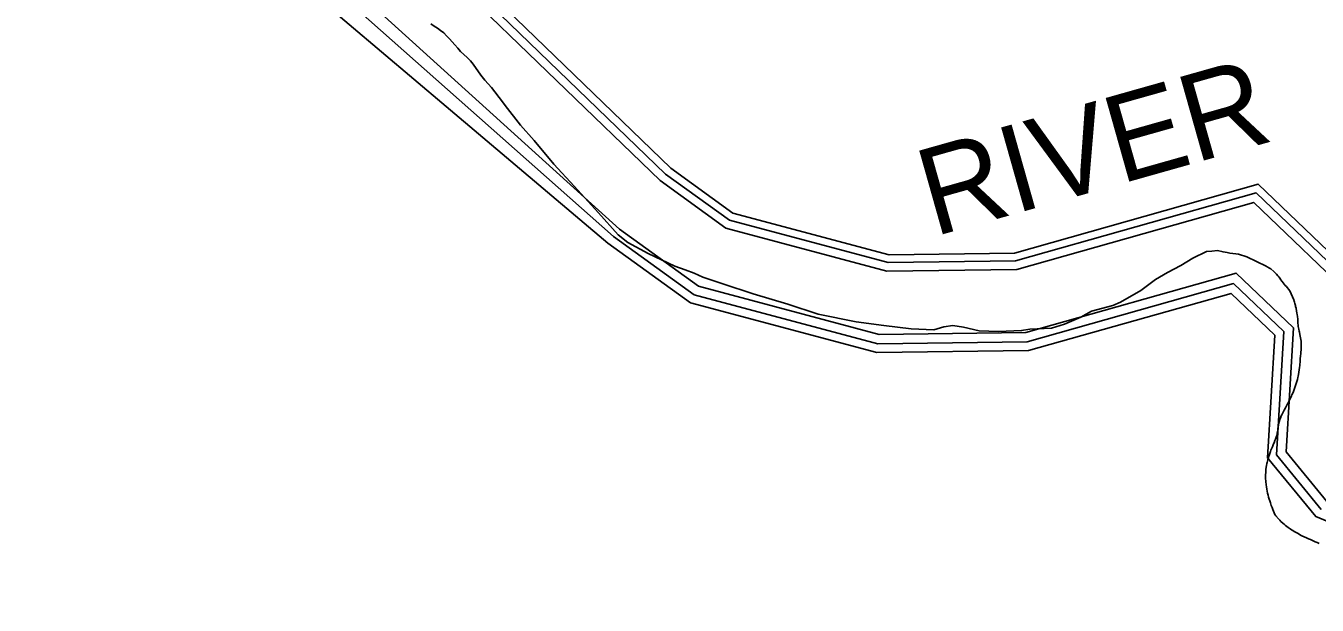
# Model space of a CAD drawing. Extents: x 2206922 to 2357709, y 510027 to 673830.
# Drawn here: x 2292611 to 2295098, y 608980 to 610095 of the extents above; entities that cross this region are included whole.
import ezdxf

# ---------------------------------------------------------------- set-up
doc = ezdxf.new("R2010")
doc.units = 0
for name, color, linetype in [('Exist Boundary Political City Limit New', 7, 'Continuous'), ('Exist Hydrographic Buffer Line', 7, 'Continuous'), ('Exist Hydrographic River Shore', 7, 'Continuous'), ('Exist Hydrographic River Shore Label', 7, 'Continuous'), ('Map Preparation Boundary City Limit Buffer Line', 7, 'Continuous')]:
    doc.layers.add(name, color=color, linetype=linetype)

msp = doc.modelspace()

# ---------------------------------------------------------------- linework, layer by layer
at = {"layer": 'Exist Boundary Political City Limit New'}
for points in [[(2294758, 609586), (2294718.8, 609563.6), (2294704.2, 609557.1), (2294663, 609546.2), (2294642.5, 609534.4), (2294611.2, 609521.1), (2294586, 609513.1), (2294544.5, 609511.8), (2294528.5, 609508.8), (2294484, 609507), (2294447, 609508.6), (2294416.5, 609515.6), (2294396.2, 609518.5), (2294379, 609516.1), (2294359.5, 609510.2), (2294315.8, 609512.2), (2294263, 609518.8), (2294209.8, 609525.8), (2294136.8, 609540.2), (2294078.5, 609559.3), (2294011.5, 609579.8), (2293953.2, 609598.6), (2293915, 609611.6), (2293897.8, 609619.3), (2293880.8, 609625.9), (2293860.8, 609632.8), (2293809.2, 609657.1), (2293770.5, 609678.2), (2293751.8, 609693.2), (2293713.8, 609735.4), (2293666.8, 609786.4), (2293627.8, 609829.2), (2293590, 609874.8), (2293563.8, 609904), (2293534.2, 609942), (2293529, 609949.1), (2293508, 609976.4), (2293494.8, 609990.4), (2293487.2, 610000.4), (2293472.8, 610021.8), (2293467.2, 610027.9), (2293461.2, 610034.1), (2293454.8, 610039.9), (2293448.5, 610045.7), (2293443, 610052.1), (2293437.5, 610058.5), (2293432, 610064.6), (2293426.8, 610070.4), (2293421.5, 610076.1), (2293416, 610081.7), (2293410, 610086.3), (2293403.8, 610090.8), (2293397.2, 610094.9), (2293391, 610098.9)], [(2295025.8, 609337.6), (2295026.8, 609340.4), (2295028.5, 609344.8), (2295029.5, 609346.8), (2295030.8, 609349.5), (2295031.8, 609351.5), (2295034, 609355.7), (2295036.5, 609360.4), (2295037.8, 609362.8), (2295039.8, 609366.3), (2295041.5, 609369.9), (2295042.8, 609372.2), (2295045, 609376.8), (2295046, 609378.8), (2295047.8, 609382.4), (2295049, 609385.2), (2295051, 609389.6), (2295051.8, 609391.7), (2295053.2, 609395.2), (2295054, 609397.4), (2295055.2, 609400.9), (2295056, 609403.1), (2295057.2, 609406.6), (2295058, 609409.1), (2295059.5, 609414.3), (2295060.2, 609418.2), (2295061, 609421.1), (2295062.2, 609427.8), (2295063, 609433.9), (2295063.5, 609436.9), (2295064, 609441.9), (2295064.2, 609444.1), (2295064.5, 609447.9), (2295064.8, 609450.1), (2295065, 609454), (2295065.5, 609460.5), (2295065.8, 609463.1), (2295066.2, 609467.8), (2295066.5, 609470.8), (2295066.5, 609473.1), (2295067, 609477.7), (2295067, 609481.4), (2295066.5, 609488.7), (2295066, 609491.7), (2295065, 609497.8), (2295064.2, 609501.5), (2295063.5, 609505.4), (2295063, 609507.6), (2295062.2, 609511.3), (2295061.2, 609516.9), (2295061, 609519.2), (2295060.5, 609523.1), (2295060.2, 609527.1), (2295060, 609530.1), (2295059.5, 609536.3), (2295059, 609539.1), (2295058.2, 609543), (2295057.8, 609545.9), (2295056.8, 609551.7), (2295056, 609554.8), (2295055.5, 609557), (2295054.5, 609560.6), (2295053.8, 609563.5), (2295051.8, 609569.8), (2295050.8, 609572), (2295049.2, 609575.4), (2295048.2, 609577.5), (2295046.8, 609581.1), (2295044, 609586), (2295042.8, 609587.9), (2295039.8, 609591.7), (2295038.2, 609593.4), (2295036.2, 609595.6), (2295032, 609600.9), (2295030, 609603.4), (2295027.2, 609607.2), (2295026, 609609.1), (2295023.5, 609612.5), (2295022, 609614.2), (2295019, 609617.6), (2295016.2, 609620.4), (2295014, 609622.5), (2295008, 609627.6), (2295005.5, 609629.2), (2295001.5, 609631.6), (2294999.5, 609632.6), (2294962.2, 609650.4), (2294945.8, 609655.8), (2294941.2, 609656.4), (2294929.2, 609658), (2294924.5, 609658.8), (2294916.5, 609660.3), (2294905.5, 609662.6), (2294894.5, 609661.9), (2294884.2, 609661.1), (2294858.2, 609648.2), (2294834.8, 609633.8), (2294809.5, 609620.7), (2294786.5, 609607), (2294758, 609586)], [(2295101.2, 609099.2), (2295097.5, 609100.8), (2295093.5, 609102.5), (2295088.5, 609104.7), (2295084.5, 609106.4), (2295080.8, 609107.9), (2295077.2, 609109.6), (2295072.5, 609111.6), (2295068.2, 609113.9), (2295065.5, 609115.3), (2295063, 609116.8), (2295059.5, 609118.7), (2295056.8, 609120.2), (2295053.2, 609122.4), (2295050.8, 609124), (2295048.2, 609125.6), (2295045.8, 609127.3), (2295042, 609130), (2295039.2, 609131.9), (2295036.8, 609133.8), (2295034.5, 609135.6), (2295031.2, 609138.2), (2295027.8, 609141.2), (2295025.5, 609143.6), (2295022.8, 609146.5), (2295017.8, 609152.5), (2295016, 609154.9), (2295014.8, 609157.7), (2295013.5, 609161.4), (2295012.2, 609164.3), (2295011, 609168.2), (2295009.2, 609172.3), (2295007.8, 609177.4), (2295006.2, 609181.3), (2295005.2, 609184.2), (2295004, 609188.1), (2295003, 609191.9), (2295002.2, 609195.8), (2295001.2, 609199.6), (2295000.5, 609203.6), (2294999.8, 609207.8), (2294999.5, 609211.6), (2294998.2, 609224.6), (2294998.8, 609241.8), (2295000, 609248.8), (2295000.8, 609252.7), (2295001.2, 609254.9), (2295002.5, 609260.1), (2295003.5, 609263.3), (2295004.5, 609267.1), (2295005.5, 609270), (2295007.8, 609276), (2295008.5, 609278.3), (2295010.2, 609282.2), (2295011.2, 609284.8), (2295013.5, 609290.8), (2295014.5, 609292.8), (2295016, 609297), (2295017.2, 609299.8), (2295018, 609301.9), (2295020.2, 609308.5), (2295020.8, 609311.6), (2295021.5, 609316.8), (2295021.8, 609319.2), (2295022.2, 609324.8), (2295022.8, 609326.9), (2295023.8, 609330.9), (2295024.2, 609333.1), (2295025.8, 609337.6)]]:
    msp.add_lwpolyline(points, dxfattribs=at)
at = {"layer": 'Exist Hydrographic Buffer Line'}
for points in [[(2295193.3, 609569.6), (2294980, 609773.7), (2294516.7, 609642.9), (2294271.4, 609639.6), (2293966.2, 609721), (2293843.1, 609809.9), (2292851.1, 610767.8), (2292844.5, 610953.4), (2292881.4, 611085.1), (2292933.2, 611581.1), (2292970.9, 611669.8), (2293048.2, 611731.6), (2293248.7, 611837.8), (2293358, 611949.8), (2294386, 612358.5)], [(2295105.1, 609164.6), (2295019.1, 609269.7), (2295033.1, 609506.7), (2294936.5, 609599.1), (2294539.4, 609487), (2294251.9, 609483.1), (2293898.1, 609577.5), (2293742.6, 609689.8), (2292655.1, 610653.7), (2292640.5, 610971.1), (2292640.5, 611270.4), (2292720.7, 611642.6), (2292784.6, 611817.8), (2292948.7, 611894.4), (2293105.5, 612000.2)], [(2295116.4, 609179.7), (2295037.7, 609275.7), (2295051.8, 609514), (2294941.6, 609619.5), (2294536.8, 609505.2), (2294254.2, 609501.4), (2293906.1, 609594.3), (2293754.4, 609703.8), (2292680.6, 610675.6), (2292651.5, 611007.6), (2292658.7, 611281.3), (2292742.6, 611628), (2292806.5, 611803.2), (2292934.1, 611857.9), (2293123.7, 611982)], [(2297540.2, 609590.8), (2297284.1, 609777.4), (2297000.4, 609824.5), (2296658.1, 609782.8), (2295759.9, 609428.4), (2295555, 609152.8), (2295524.9, 608980.3), (2295315, 609229.1), (2295191, 609280.4), (2295161.8, 609316), (2295176.5, 609563), (2294975.4, 609755.3), (2294519.1, 609626.5), (2294269.3, 609623.1), (2293959, 609705.9), (2293832.6, 609797.3), (2292835, 610760.6), (2292828, 610955.4), (2292865.2, 611088.2), (2292917.1, 611585.2), (2292957.4, 611680), (2293039.1, 611745.4), (2293238.7, 611851.1), (2293348.6, 611963.8)]]:
    msp.add_lwpolyline(points, dxfattribs=at)
at = {"layer": 'Exist Hydrographic River Shore'}
for points in [[(2295208.8, 609575.7), (2294984.2, 609790.6), (2294514.5, 609658), (2294273.3, 609654.7), (2293972.8, 609734.9), (2293852.9, 609821.5), (2292866, 610774.5), (2292859.7, 610951.6), (2292896.3, 611082.3), (2292948, 611577.2), (2292983.3, 611660.4), (2293056.5, 611718.9), (2293257.9, 611825.5), (2293366.5, 611936.9), (2294394.6, 612345.7)], [(2295219.9, 609099), (2295094.9, 609150.7), (2295002, 609264.1), (2295015.9, 609499.9), (2294931.8, 609580.4), (2294541.8, 609470.3), (2294249.8, 609466.3), (2293890.8, 609562.1), (2293731.9, 609676.9), (2292611.3, 610624.5), (2292611.3, 611018.6), (2292615, 611259.4), (2292702.5, 611660.8), (2292762.7, 611832.4), (2292915.9, 611901.7), (2293076.3, 612011.2)]]:
    msp.add_lwpolyline(points, dxfattribs=at)
at = {"layer": 'Map Preparation Boundary City Limit Buffer Line'}
for points in [[(2294758, 609586), (2294718.8, 609563.6), (2294704.2, 609557.1), (2294663, 609546.2), (2294642.5, 609534.4), (2294611.2, 609521.1), (2294586, 609513.1), (2294544.5, 609511.8), (2294528.5, 609508.8), (2294484, 609507), (2294447, 609508.6), (2294416.5, 609515.6), (2294396.2, 609518.5), (2294379, 609516.1), (2294359.5, 609510.2), (2294315.8, 609512.2), (2294263, 609518.8), (2294209.8, 609525.8), (2294136.8, 609540.2), (2294078.5, 609559.3), (2294011.5, 609579.8), (2293953.2, 609598.6), (2293915, 609611.6), (2293897.8, 609619.3), (2293880.8, 609625.9), (2293860.8, 609632.8), (2293809.2, 609657.1), (2293770.5, 609678.2), (2293751.8, 609693.2), (2293713.8, 609735.4), (2293666.8, 609786.4), (2293627.8, 609829.2), (2293590, 609874.8), (2293563.8, 609904), (2293534.2, 609942), (2293529, 609949.1), (2293508, 609976.4), (2293494.8, 609990.4), (2293487.2, 610000.4), (2293472.8, 610021.8), (2293467.2, 610027.9), (2293461.2, 610034.1), (2293454.8, 610039.9), (2293448.5, 610045.7), (2293443, 610052.1), (2293437.5, 610058.5), (2293432, 610064.6), (2293426.8, 610070.4), (2293421.5, 610076.1), (2293416, 610081.7), (2293410, 610086.3), (2293403.8, 610090.8), (2293397.2, 610094.9), (2293391, 610098.9)], [(2295025.8, 609337.6), (2295026.8, 609340.4), (2295028.5, 609344.8), (2295029.5, 609346.8), (2295030.8, 609349.5), (2295031.8, 609351.5), (2295034, 609355.7), (2295036.5, 609360.4), (2295037.8, 609362.8), (2295039.8, 609366.3), (2295041.5, 609369.9), (2295042.8, 609372.2), (2295045, 609376.8), (2295046, 609378.8), (2295047.8, 609382.4), (2295049, 609385.2), (2295051, 609389.6), (2295051.8, 609391.7), (2295053.2, 609395.2), (2295054, 609397.4), (2295055.2, 609400.9), (2295056, 609403.1), (2295057.2, 609406.6), (2295058, 609409.1), (2295059.5, 609414.3), (2295060.2, 609418.2), (2295061, 609421.1), (2295062.2, 609427.8), (2295063, 609433.9), (2295063.5, 609436.9), (2295064, 609441.9), (2295064.2, 609444.1), (2295064.5, 609447.9), (2295064.8, 609450.1), (2295065, 609454), (2295065.5, 609460.5), (2295065.8, 609463.1), (2295066.2, 609467.8), (2295066.5, 609470.8), (2295066.5, 609473.1), (2295067, 609477.7), (2295067, 609481.4), (2295066.5, 609488.7), (2295066, 609491.7), (2295065, 609497.8), (2295064.2, 609501.5), (2295063.5, 609505.4), (2295063, 609507.6), (2295062.2, 609511.3), (2295061.2, 609516.9), (2295061, 609519.2), (2295060.5, 609523.1), (2295060.2, 609527.1), (2295060, 609530.1), (2295059.5, 609536.3), (2295059, 609539.1), (2295058.2, 609543), (2295057.8, 609545.9), (2295056.8, 609551.7), (2295056, 609554.8), (2295055.5, 609557), (2295054.5, 609560.6), (2295053.8, 609563.5), (2295051.8, 609569.8), (2295050.8, 609572), (2295049.2, 609575.4), (2295048.2, 609577.5), (2295046.8, 609581.1), (2295044, 609586), (2295042.8, 609587.9), (2295039.8, 609591.7), (2295038.2, 609593.4), (2295036.2, 609595.6), (2295032, 609600.9), (2295030, 609603.4), (2295027.2, 609607.2), (2295026, 609609.1), (2295023.5, 609612.5), (2295022, 609614.2), (2295019, 609617.6), (2295016.2, 609620.4), (2295014, 609622.5), (2295008, 609627.6), (2295005.5, 609629.2), (2295001.5, 609631.6), (2294999.5, 609632.6), (2294962.2, 609650.4), (2294945.8, 609655.8), (2294941.2, 609656.4), (2294929.2, 609658), (2294924.5, 609658.8), (2294916.5, 609660.3), (2294905.5, 609662.6), (2294894.5, 609661.9), (2294884.2, 609661.1), (2294858.2, 609648.2), (2294834.8, 609633.8), (2294809.5, 609620.7), (2294786.5, 609607), (2294758, 609586)], [(2295101.2, 609099.2), (2295097.5, 609100.8), (2295093.5, 609102.5), (2295088.5, 609104.7), (2295084.5, 609106.4), (2295080.8, 609107.9), (2295077.2, 609109.6), (2295072.5, 609111.6), (2295068.2, 609113.9), (2295065.5, 609115.3), (2295063, 609116.8), (2295059.5, 609118.7), (2295056.8, 609120.2), (2295053.2, 609122.4), (2295050.8, 609124), (2295048.2, 609125.6), (2295045.8, 609127.3), (2295042, 609130), (2295039.2, 609131.9), (2295036.8, 609133.8), (2295034.5, 609135.6), (2295031.2, 609138.2), (2295027.8, 609141.2), (2295025.5, 609143.6), (2295022.8, 609146.5), (2295017.8, 609152.5), (2295016, 609154.9), (2295014.8, 609157.7), (2295013.5, 609161.4), (2295012.2, 609164.3), (2295011, 609168.2), (2295009.2, 609172.3), (2295007.8, 609177.4), (2295006.2, 609181.3), (2295005.2, 609184.2), (2295004, 609188.1), (2295003, 609191.9), (2295002.2, 609195.8), (2295001.2, 609199.6), (2295000.5, 609203.6), (2294999.8, 609207.8), (2294999.5, 609211.6), (2294998.2, 609224.6), (2294998.8, 609241.8), (2295000, 609248.8), (2295000.8, 609252.7), (2295001.2, 609254.9), (2295002.5, 609260.1), (2295003.5, 609263.3), (2295004.5, 609267.1), (2295005.5, 609270), (2295007.8, 609276), (2295008.5, 609278.3), (2295010.2, 609282.2), (2295011.2, 609284.8), (2295013.5, 609290.8), (2295014.5, 609292.8), (2295016, 609297), (2295017.2, 609299.8), (2295018, 609301.9), (2295020.2, 609308.5), (2295020.8, 609311.6), (2295021.5, 609316.8), (2295021.8, 609319.2), (2295022.2, 609324.8), (2295022.8, 609326.9), (2295023.8, 609330.9), (2295024.2, 609333.1), (2295025.8, 609337.6)]]:
    msp.add_lwpolyline(points, dxfattribs=at)

# ---------------------------------------------------------------- texts
at = {"layer": 'Exist Hydrographic River Shore Label'}
msp.add_text('RIVER', height=167.32, rotation=15.7662, dxfattribs=at).set_placement((2294359.2, 609689.1))

doc.saveas('drawing.dxf')
